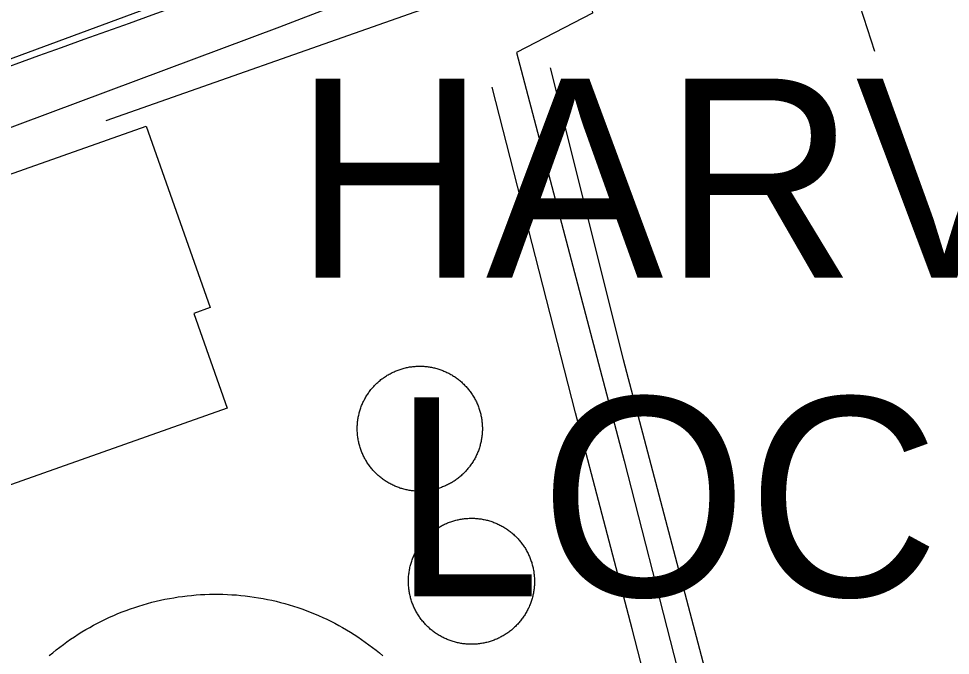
# Model space of a CAD drawing. Extents: x 3651524 to 3689615, y 505651 to 531377.
# Drawn here: x 3675682 to 3676070.7, y 514782.2 to 515047.8 of the extents above; entities that cross this region are included whole.
import ezdxf

# ---------------------------------------------------------------- set-up
doc = ezdxf.new("R2010")
doc.units = 0
for name, color, linetype in [('V-BLDG-OTLN', 7, 'Continuous'), ('V-DOMW-TANK', 7, 'Continuous'), ('V-LEVE-TOET', 7, 'Continuous'), ('V-RAIL-TRAK', 7, 'Continuous'), ('V-RIVR-GAGE-IDEN', 7, 'Continuous'), ('V-ROAD-CNTR', 7, 'Continuous'), ('V-SITE-OTLN', 7, 'Continuous'), ('V-UTIL-LINE', 7, 'Continuous')]:
    doc.layers.add(name, color=color, linetype=linetype)

msp = doc.modelspace()

# ---------------------------------------------------------------- linework, layer by layer
at = {"layer": 'V-BLDG-OTLN'}
msp.add_lwpolyline([(3675674.111, 514851.812), (3675633.467, 514967.115), (3675735.252, 515002.996), (3675761.946, 514927.265), (3675755.102, 514924.85), (3675769.051, 514885.279)], close=True, dxfattribs=at)
at = {"layer": 'V-DOMW-TANK'}
for points in [[(3675823.701, 514881.562), (3675823.789, 514882.008), (3675823.884, 514882.452), (3675823.99, 514882.895), (3675824.101, 514883.339), (3675824.22, 514883.777), (3675824.347, 514884.216), (3675824.48, 514884.652), (3675824.623, 514885.084), (3675824.772, 514885.514), (3675824.93, 514885.942), (3675825.094, 514886.366), (3675825.266, 514886.788), (3675825.446, 514887.208), (3675825.633, 514887.624), (3675825.825, 514888.035), (3675826.026, 514888.445), (3675826.235, 514888.85), (3675826.452, 514889.252), (3675826.671, 514889.649), (3675826.9, 514890.042), (3675827.134, 514890.433), (3675827.378, 514890.819), (3675827.627, 514891.199), (3675827.883, 514891.576), (3675828.146, 514891.949), (3675828.414, 514892.318), (3675828.69, 514892.68), (3675828.971, 514893.039), (3675829.26, 514893.391), (3675829.553, 514893.739), (3675829.854, 514894.083), (3675830.159, 514894.421), (3675830.47, 514894.753), (3675830.787, 514895.078), (3675831.111, 514895.4), (3675831.439, 514895.715), (3675831.773, 514896.027), (3675832.113, 514896.33), (3675832.457, 514896.627), (3675832.807, 514896.92), (3675833.161, 514897.204), (3675833.522, 514897.485), (3675833.886, 514897.757), (3675834.255, 514898.025), (3675834.63, 514898.286), (3675835.006, 514898.537), (3675835.391, 514898.785), (3675835.778, 514899.025), (3675836.17, 514899.258), (3675836.563, 514899.486), (3675836.962, 514899.705), (3675837.366, 514899.918), (3675837.771, 514900.125), (3675838.183, 514900.323), (3675838.596, 514900.514), (3675839.012, 514900.7), (3675839.432, 514900.874), (3675839.854, 514901.044), (3675840.28, 514901.204), (3675840.71, 514901.362)], [(3675840.71, 514901.362), (3675841.14, 514901.509), (3675841.574, 514901.648), (3675842.011, 514901.779), (3675842.449, 514901.904), (3675842.889, 514902.021), (3675843.331, 514902.132), (3675843.774, 514902.23), (3675844.22, 514902.324), (3675844.669, 514902.41), (3675845.119, 514902.49), (3675845.568, 514902.558), (3675846.018, 514902.619), (3675846.471, 514902.674), (3675846.924, 514902.721), (3675847.378, 514902.758), (3675847.833, 514902.789), (3675848.288, 514902.812), (3675848.742, 514902.826), (3675849.199, 514902.834), (3675849.654, 514902.832), (3675850.11, 514902.824), (3675850.565, 514902.805), (3675851.02, 514902.781), (3675851.474, 514902.748), (3675851.927, 514902.707), (3675852.382, 514902.658), (3675852.832, 514902.601), (3675853.283, 514902.537), (3675853.733, 514902.463), (3675854.182, 514902.384), (3675854.628, 514902.296), (3675855.075, 514902.199), (3675855.517, 514902.095), (3675855.959, 514901.984), (3675856.4, 514901.865), (3675856.838, 514901.738), (3675857.272, 514901.603), (3675857.704, 514901.462), (3675858.134, 514901.312), (3675858.562, 514901.155), (3675858.988, 514900.991), (3675859.41, 514900.817), (3675859.828, 514900.641), (3675860.244, 514900.452), (3675860.656, 514900.26), (3675861.065, 514900.059), (3675861.471, 514899.85), (3675861.872, 514899.635), (3675862.269, 514899.414), (3675862.665, 514899.185), (3675863.054, 514898.949), (3675863.439, 514898.707), (3675863.822, 514898.458), (3675864.199, 514898.202), (3675864.569, 514897.939), (3675864.938, 514897.671), (3675865.3, 514897.395), (3675865.659, 514897.114), (3675866.013, 514896.825), (3675866.361, 514896.532), (3675866.703, 514896.233), (3675867.041, 514895.926), (3675867.373, 514895.615), (3675867.701, 514895.297), (3675868.022, 514894.972), (3675868.338, 514894.644), (3675868.645, 514894.312), (3675868.95, 514893.972), (3675869.249, 514893.628), (3675869.542, 514893.278), (3675869.826, 514892.924), (3675870.105, 514892.563), (3675870.379, 514892.199), (3675870.646, 514891.83), (3675870.906, 514891.453), (3675871.16, 514891.079), (3675871.405, 514890.696), (3675871.647, 514890.309), (3675871.881, 514889.917), (3675872.108, 514889.522), (3675872.327, 514889.123), (3675872.54, 514888.719), (3675872.745, 514888.314), (3675872.944, 514887.902), (3675873.136, 514887.491), (3675873.318, 514887.073), (3675873.496, 514886.655), (3675873.666, 514886.231), (3675873.828, 514885.805), (3675873.982, 514885.377), (3675874.129, 514884.945), (3675874.269, 514884.511), (3675874.4, 514884.074), (3675874.525, 514883.636), (3675874.641, 514883.196), (3675874.75, 514882.753), (3675874.852, 514882.311), (3675874.946, 514881.865), (3675875.03, 514881.416), (3675875.108, 514880.968)], [(3675849.052, 514850.633), (3675848.597, 514850.641), (3675848.142, 514850.661), (3675847.686, 514850.684), (3675847.233, 514850.717), (3675846.778, 514850.758), (3675846.326, 514850.807), (3675845.873, 514850.864), (3675845.422, 514850.93), (3675844.972, 514851.001), (3675844.523, 514851.081), (3675844.077, 514851.169), (3675843.633, 514851.265), (3675843.188, 514851.37), (3675842.746, 514851.481), (3675842.307, 514851.599), (3675841.869, 514851.726), (3675841.435, 514851.861), (3675841.001, 514852.001), (3675840.571, 514852.152), (3675840.143, 514852.31), (3675839.719, 514852.474), (3675839.297, 514852.646), (3675838.877, 514852.824), (3675838.461, 514853.01), (3675838.052, 514853.205), (3675837.64, 514853.406), (3675837.237, 514853.615), (3675836.833, 514853.83), (3675836.436, 514854.051), (3675836.043, 514854.28), (3675835.651, 514854.516), (3675835.266, 514854.757), (3675834.886, 514855.007), (3675834.509, 514855.263), (3675834.136, 514855.525), (3675833.767, 514855.794), (3675833.405, 514856.07), (3675833.046, 514856.351), (3675832.694, 514856.637), (3675832.346, 514856.932), (3675832.002, 514857.231), (3675831.664, 514857.539), (3675831.332, 514857.85), (3675831.007, 514858.167), (3675830.683, 514858.489), (3675830.37, 514858.819), (3675830.056, 514859.152), (3675829.755, 514859.492), (3675829.458, 514859.836), (3675829.165, 514860.187), (3675828.881, 514860.541), (3675828.6, 514860.901), (3675828.33, 514861.266), (3675828.062, 514861.632), (3675827.799, 514862.009), (3675827.548, 514862.386), (3675827.3, 514862.769), (3675827.06, 514863.156), (3675826.827, 514863.547), (3675826.597, 514863.943), (3675826.38, 514864.342), (3675826.167, 514864.745), (3675825.96, 514865.151), (3675825.762, 514865.561), (3675825.571, 514865.974), (3675825.387, 514866.392), (3675825.211, 514866.812), (3675825.041, 514867.234), (3675824.879, 514867.66), (3675824.723, 514868.088), (3675824.578, 514868.52), (3675824.437, 514868.954), (3675824.306, 514869.39), (3675824.181, 514869.829), (3675824.066, 514870.269), (3675823.955, 514870.711), (3675823.857, 514871.154), (3675823.761, 514871.6), (3675823.675, 514872.049), (3675823.597, 514872.497), (3675823.529, 514872.948), (3675823.466, 514873.398), (3675823.411, 514873.851), (3675823.363, 514874.303), (3675823.327, 514874.758), (3675823.296, 514875.213), (3675823.273, 514875.667), (3675823.261, 514876.122), (3675823.251, 514876.579), (3675823.253, 514877.033), (3675823.263, 514877.488), (3675823.28, 514877.947), (3675823.304, 514878.399), (3675823.337, 514878.854), (3675823.38, 514879.307), (3675823.427, 514879.759), (3675823.484, 514880.214), (3675823.55, 514880.662), (3675823.622, 514881.113), (3675823.701, 514881.562)], [(3675875.108, 514880.968), (3675875.18, 514880.517), (3675875.241, 514880.067), (3675875.295, 514879.614), (3675875.342, 514879.161), (3675875.381, 514878.707), (3675875.411, 514878.252), (3675875.434, 514877.795), (3675875.448, 514877.343), (3675875.454, 514876.886), (3675875.452, 514876.431), (3675875.446, 514875.979), (3675875.428, 514875.52), (3675875.401, 514875.065), (3675875.368, 514874.611), (3675875.327, 514874.16), (3675875.278, 514873.705), (3675875.223, 514873.253), (3675875.157, 514872.802), (3675875.086, 514872.352), (3675875.004, 514871.903), (3675874.916, 514871.457), (3675874.817, 514871.012), (3675874.717, 514870.568), (3675874.604, 514870.126), (3675874.486, 514869.687), (3675874.359, 514869.249), (3675874.226, 514868.813), (3675874.082, 514868.381), (3675873.933, 514867.951), (3675873.777, 514867.523), (3675873.611, 514867.099), (3675873.439, 514866.677), (3675873.261, 514866.255), (3675873.075, 514865.841), (3675872.882, 514865.429), (3675872.679, 514865.02), (3675872.472, 514864.614), (3675872.257, 514864.213), (3675872.034, 514863.816), (3675871.809, 514863.424), (3675871.567, 514863.031), (3675871.328, 514862.646), (3675871.078, 514862.265), (3675870.822, 514861.888), (3675870.56, 514861.516), (3675870.291, 514861.147), (3675870.019, 514860.785), (3675869.734, 514860.426), (3675869.448, 514860.074), (3675869.155, 514859.724), (3675868.854, 514859.382), (3675868.548, 514859.044), (3675868.235, 514858.71), (3675867.92, 514858.382), (3675867.596, 514858.065), (3675867.266, 514857.749), (3675866.933, 514857.438), (3675866.595, 514857.135), (3675866.249, 514856.836), (3675865.898, 514856.545), (3675865.546, 514856.259), (3675865.184, 514855.98), (3675864.819, 514855.708), (3675864.45, 514855.439), (3675864.078, 514855.179), (3675863.699, 514854.923), (3675863.316, 514854.68), (3675862.929, 514854.438), (3675862.538, 514854.204), (3675862.142, 514853.979), (3675861.743, 514853.758), (3675861.342, 514853.547), (3675860.934, 514853.34), (3675860.524, 514853.141), (3675860.111, 514852.951), (3675859.693, 514852.767), (3675859.273, 514852.591), (3675858.851, 514852.421), (3675858.425, 514852.259), (3675857.997, 514852.103), (3675857.565, 514851.956), (3675857.133, 514851.816), (3675856.697, 514851.685), (3675856.258, 514851.56), (3675855.818, 514851.444), (3675855.378, 514851.335), (3675854.931, 514851.233), (3675854.485, 514851.141), (3675854.038, 514851.055), (3675853.588, 514850.977), (3675853.137, 514850.907), (3675852.687, 514850.844), (3675852.234, 514850.79), (3675851.782, 514850.743), (3675851.329, 514850.706), (3675850.874, 514850.676), (3675850.418, 514850.653), (3675849.963, 514850.639), (3675849.508, 514850.629), (3675849.052, 514850.633)], [(3675854.993, 514834.021), (3675855.359, 514834.296), (3675855.732, 514834.562), (3675856.109, 514834.824), (3675856.492, 514835.08), (3675856.877, 514835.328), (3675857.268, 514835.57), (3675857.663, 514835.803), (3675858.061, 514836.03), (3675858.464, 514836.252), (3675858.87, 514836.467), (3675859.279, 514836.671), (3675859.693, 514836.872), (3675860.109, 514837.061), (3675860.531, 514837.249), (3675860.95, 514837.425), (3675861.378, 514837.595), (3675861.809, 514837.757), (3675862.241, 514837.913), (3675862.675, 514838.06), (3675863.113, 514838.199), (3675863.551, 514838.332), (3675863.996, 514838.457), (3675864.438, 514838.574), (3675864.883, 514838.683), (3675865.331, 514838.783), (3675865.78, 514838.877), (3675866.232, 514838.963), (3675866.683, 514839.041), (3675867.137, 514839.111), (3675867.592, 514839.172), (3675868.047, 514839.225), (3675868.503, 514839.272), (3675868.962, 514839.309), (3675869.419, 514839.34), (3675869.878, 514839.36), (3675870.336, 514839.375), (3675870.795, 514839.381), (3675871.254, 514839.379), (3675871.713, 514839.369), (3675872.171, 514839.35), (3675872.63, 514839.326), (3675873.087, 514839.291), (3675873.546, 514839.248), (3675874, 514839.199), (3675874.457, 514839.141), (3675874.91, 514839.074), (3675875.364, 514839.002), (3675875.815, 514838.918), (3675876.265, 514838.83), (3675876.714, 514838.734), (3675877.16, 514838.627), (3675877.605, 514838.513), (3675878.047, 514838.392), (3675878.489, 514838.265), (3675878.928, 514838.128), (3675879.362, 514837.984), (3675879.796, 514837.833), (3675880.226, 514837.673), (3675880.654, 514837.507), (3675881.078, 514837.333), (3675881.5, 514837.153), (3675881.92, 514836.964), (3675882.332, 514836.768), (3675882.745, 514836.565), (3675883.153, 514836.354), (3675883.558, 514836.139), (3675883.958, 514835.914), (3675884.355, 514835.682), (3675884.746, 514835.443), (3675885.135, 514835.199), (3675885.518, 514834.947), (3675885.899, 514834.689), (3675886.274, 514834.423), (3675886.643, 514834.152), (3675887.009, 514833.874), (3675887.37, 514833.589), (3675887.724, 514833.3), (3675888.074, 514833.003), (3675888.42, 514832.7), (3675888.758, 514832.391), (3675889.094, 514832.078), (3675889.422, 514831.756), (3675889.745, 514831.431), (3675890.063, 514831.099), (3675890.374, 514830.763), (3675890.679, 514830.419), (3675890.978, 514830.073), (3675891.273, 514829.718), (3675891.56, 514829.362), (3675891.84, 514828.998), (3675892.113, 514828.631), (3675892.381, 514828.258), (3675892.645, 514827.881), (3675892.899, 514827.498), (3675893.147, 514827.113), (3675893.389, 514826.722), (3675893.624, 514826.329), (3675893.852, 514825.93), (3675894.073, 514825.528), (3675894.286, 514825.121)], [(3675844.82, 514809.773), (3675844.765, 514810.228), (3675844.72, 514810.684), (3675844.681, 514811.143), (3675844.652, 514811.6), (3675844.63, 514812.059), (3675844.616, 514812.517), (3675844.609, 514812.976), (3675844.609, 514813.435), (3675844.622, 514813.894), (3675844.642, 514814.352), (3675844.667, 514814.811), (3675844.702, 514815.268), (3675844.743, 514815.725), (3675844.792, 514816.181), (3675844.851, 514816.638), (3675844.917, 514817.091), (3675844.99, 514817.543), (3675845.072, 514817.996), (3675845.162, 514818.446), (3675845.259, 514818.895), (3675845.365, 514819.341), (3675845.478, 514819.786), (3675845.599, 514820.228), (3675845.728, 514820.668), (3675845.865, 514821.107), (3675846.006, 514821.543), (3675846.158, 514821.977), (3675846.317, 514822.407), (3675846.483, 514822.835), (3675846.657, 514823.259), (3675846.838, 514823.681), (3675847.024, 514824.099), (3675847.223, 514824.515), (3675847.425, 514824.926), (3675847.636, 514825.334), (3675847.853, 514825.739), (3675848.079, 514826.139), (3675848.31, 514826.534), (3675848.546, 514826.927), (3675848.791, 514827.316), (3675849.043, 514827.697), (3675849.301, 514828.078), (3675849.568, 514828.453), (3675849.838, 514828.824), (3675850.116, 514829.188), (3675850.401, 514829.549), (3675850.692, 514829.907), (3675850.987, 514830.255), (3675851.292, 514830.599), (3675851.599, 514830.939), (3675851.913, 514831.273), (3675852.234, 514831.603), (3675852.56, 514831.924), (3675852.892, 514832.242), (3675853.227, 514832.553), (3675853.571, 514832.86), (3675853.92, 514833.159), (3675854.274, 514833.452), (3675854.628, 514833.739), (3675854.993, 514834.021)], [(3675894.286, 514825.121), (3675894.493, 514824.711), (3675894.691, 514824.297), (3675894.884, 514823.88), (3675895.068, 514823.462), (3675895.244, 514823.038), (3675895.416, 514822.612), (3675895.578, 514822.18), (3675895.734, 514821.75), (3675895.881, 514821.318), (3675896.022, 514820.879), (3675896.153, 514820.439), (3675896.276, 514819.997), (3675896.393, 514819.554), (3675896.504, 514819.108), (3675896.604, 514818.659), (3675896.698, 514818.211), (3675896.782, 514817.76), (3675896.86, 514817.308), (3675896.93, 514816.853), (3675896.991, 514816.398), (3675897.046, 514815.944), (3675897.091, 514815.487), (3675897.13, 514815.03), (3675897.159, 514814.571), (3675897.182, 514814.113), (3675897.196, 514813.654), (3675897.202, 514813.195), (3675897.2, 514812.736), (3675897.19, 514812.278), (3675897.171, 514811.819), (3675897.145, 514811.36), (3675897.112, 514810.904), (3675897.069, 514810.447), (3675897.02, 514809.99), (3675896.96, 514809.535), (3675896.895, 514809.081), (3675896.821, 514808.628), (3675896.739, 514808.176), (3675896.649, 514807.725), (3675896.553, 514807.277), (3675896.446, 514806.83), (3675896.334, 514806.386), (3675896.213, 514805.943), (3675896.084, 514805.503), (3675895.949, 514805.063), (3675895.805, 514804.628), (3675895.654, 514804.194), (3675895.494, 514803.764), (3675895.328, 514803.336), (3675895.154, 514802.912), (3675894.974, 514802.49), (3675894.783, 514802.073), (3675894.591, 514801.657), (3675894.386, 514801.245), (3675894.175, 514800.838), (3675893.958, 514800.434), (3675893.733, 514800.033), (3675893.501, 514799.635), (3675893.264, 514799.244), (3675893.02, 514798.857), (3675892.768, 514798.472), (3675892.51, 514798.093), (3675892.244, 514797.718), (3675891.974, 514797.348), (3675891.695, 514796.981), (3675891.41, 514796.623), (3675891.12, 514796.269), (3675890.825, 514795.916), (3675890.521, 514795.572), (3675890.212, 514795.232), (3675889.897, 514794.898), (3675889.577, 514794.571), (3675889.254, 514794.247), (3675888.92, 514793.93), (3675888.582, 514793.618), (3675888.24, 514793.313), (3675887.892, 514793.012), (3675887.54, 514792.717), (3675887.181, 514792.433), (3675886.819, 514792.15), (3675886.45, 514791.878), (3675886.079, 514791.609), (3675885.7, 514791.345), (3675885.32, 514791.093), (3675884.935, 514790.843), (3675884.543, 514790.604), (3675884.148, 514790.368), (3675883.751, 514790.141), (3675883.349, 514789.92), (3675882.942, 514789.709), (3675882.532, 514789.5), (3675882.119, 514789.301), (3675881.701, 514789.109), (3675881.281, 514788.924), (3675880.859, 514788.746), (3675880.433, 514788.576), (3675880.003, 514788.414), (3675879.571, 514788.259), (3675879.137, 514788.111), (3675878.698, 514787.972)], [(3675694.784, 514782.086), (3675696.217, 514783.288), (3675697.672, 514784.464), (3675699.144, 514785.613), (3675700.641, 514786.737), (3675702.155, 514787.837), (3675703.689, 514788.908), (3675705.241, 514789.952), (3675706.808, 514790.968), (3675708.397, 514791.96), (3675709.998, 514792.92), (3675711.62, 514793.854), (3675713.259, 514794.759), (3675714.91, 514795.636), (3675716.577, 514796.484), (3675718.262, 514797.303), (3675719.956, 514798.091), (3675721.664, 514798.851), (3675723.386, 514799.58), (3675725.121, 514800.278), (3675726.868, 514800.95), (3675728.627, 514801.585), (3675730.397, 514802.193), (3675732.174, 514802.767), (3675733.964, 514803.316), (3675735.762, 514803.83), (3675737.569, 514804.311), (3675739.385, 514804.762), (3675741.208, 514805.181), (3675743.037, 514805.568), (3675744.874, 514805.925), (3675746.715, 514806.246), (3675748.564, 514806.537), (3675750.416, 514806.797), (3675752.273, 514807.023), (3675754.133, 514807.217), (3675755.997, 514807.379), (3675757.864, 514807.508), (3675759.73, 514807.604), (3675761.6, 514807.668), (3675763.468, 514807.698), (3675765.34, 514807.696), (3675767.209, 514807.662), (3675769.079, 514807.594), (3675770.947, 514807.496), (3675772.813, 514807.363), (3675774.676, 514807.199), (3675776.536, 514807.004), (3675778.391, 514806.773), (3675780.243, 514806.511), (3675782.09, 514806.216), (3675783.933, 514805.89), (3675785.768, 514805.532), (3675787.597, 514805.14), (3675789.42, 514804.719), (3675791.234, 514804.264), (3675793.041, 514803.779), (3675794.837, 514803.26), (3675796.625, 514802.712), (3675798.404, 514802.134), (3675800.172, 514801.522), (3675801.929, 514800.881), (3675803.674, 514800.209), (3675805.409, 514799.506), (3675807.129, 514798.775), (3675808.837, 514798.013), (3675810.531, 514797.223), (3675812.212, 514796.4), (3675813.877, 514795.548), (3675815.528, 514794.669), (3675817.164, 514793.764), (3675818.782, 514792.824), (3675820.384, 514791.859), (3675821.969, 514790.866), (3675823.538, 514789.846), (3675825.088, 514788.799), (3675826.618, 514787.726), (3675828.131, 514786.624), (3675829.624, 514785.498), (3675831.097, 514784.345), (3675832.549, 514783.167), (3675833.98, 514781.963)], [(3675878.698, 514787.972), (3675878.26, 514787.839), (3675877.818, 514787.714), (3675877.373, 514787.597), (3675876.929, 514787.489), (3675876.48, 514787.388), (3675876.032, 514787.294), (3675875.581, 514787.208), (3675875.129, 514787.132), (3675874.674, 514787.061), (3675874.219, 514786.999), (3675873.765, 514786.946), (3675873.308, 514786.901), (3675872.849, 514786.862), (3675872.393, 514786.831), (3675871.934, 514786.811), (3675871.475, 514786.797), (3675871.016, 514786.79), (3675870.558, 514786.792), (3675870.099, 514786.803), (3675869.64, 514786.821), (3675869.181, 514786.848), (3675868.723, 514786.88), (3675868.266, 514786.923), (3675867.809, 514786.973), (3675867.355, 514787.032), (3675866.9, 514787.098), (3675866.447, 514787.173), (3675865.997, 514787.253), (3675865.546, 514787.343), (3675865.096, 514787.442), (3675864.651, 514787.546), (3675864.207, 514787.659), (3675863.764, 514787.78), (3675863.322, 514787.907), (3675862.884, 514788.044), (3675862.45, 514788.187), (3675862.015, 514788.339), (3675861.585, 514788.498), (3675861.157, 514788.664), (3675860.733, 514788.838), (3675860.311, 514789.019), (3675859.892, 514789.207), (3675859.478, 514789.404), (3675859.066, 514789.606), (3675858.659, 514789.817), (3675858.253, 514790.036), (3675857.854, 514790.26), (3675857.457, 514790.489), (3675857.065, 514790.729), (3675856.676, 514790.972), (3675856.293, 514791.224), (3675855.914, 514791.482), (3675855.538, 514791.749), (3675855.169, 514792.019), (3675854.802, 514792.297), (3675854.442, 514792.582), (3675854.088, 514792.873), (3675853.737, 514793.168), (3675853.391, 514793.471), (3675853.053, 514793.78), (3675852.717, 514794.094), (3675852.39, 514794.415), (3675852.064, 514794.741), (3675851.749, 514795.072), (3675851.437, 514795.41), (3675851.132, 514795.752), (3675850.833, 514796.101), (3675850.538, 514796.453), (3675850.252, 514796.811), (3675849.971, 514797.174), (3675849.697, 514797.54), (3675849.428, 514797.913), (3675849.166, 514798.29), (3675848.912, 514798.673), (3675848.664, 514799.058), (3675848.423, 514799.449), (3675848.187, 514799.844), (3675847.96, 514800.242), (3675847.739, 514800.645), (3675847.526, 514801.051), (3675847.319, 514801.46), (3675847.12, 514801.872), (3675846.928, 514802.29), (3675846.743, 514802.712), (3675846.565, 514803.133), (3675846.395, 514803.559), (3675846.233, 514803.989), (3675846.078, 514804.422), (3675845.93, 514804.854), (3675845.791, 514805.294), (3675845.658, 514805.732), (3675845.533, 514806.175), (3675845.418, 514806.619), (3675845.308, 514807.064), (3675845.205, 514807.512), (3675845.113, 514807.961), (3675845.029, 514808.411), (3675844.951, 514808.864), (3675844.882, 514809.318), (3675844.82, 514809.773)]]:
    msp.add_lwpolyline(points, dxfattribs=at)
at = {"layer": 'V-LEVE-TOET'}
msp.add_lwpolyline([(3674202.406, 514492.595), (3674328.936, 514536.089), (3674422.71, 514569.102), (3674515.967, 514601.123), (3674593.658, 514631.398), (3674708.135, 514673.589), (3674816.61, 514716.382), (3675056.07, 514799.584), (3675205.373, 514856.23), (3675357.681, 514912.822), (3675472.185, 514956.516), (3675629.504, 515013.027), (3675779.792, 515068.653), (3675874.06, 515101.156), (3675951.124, 515123.926), (3676016.537, 515139.372), (3676109.61, 515160.368), (3676131.792, 515168.017), (3676180.043, 515176.232), (3676203.077, 515174.843), (3676236.07, 515169.781), (3676265.932, 515157.253), (3676277.858, 515151.039)], dxfattribs=at)
at = {"layer": 'V-RAIL-TRAK'}
for points in [[(3675903.713, 515027.379), (3675934.252, 514905.578), (3675971.481, 514764.119), (3675993.421, 514667.521), (3676017.442, 514575.4), (3676047.089, 514460.13)], [(3676035.975, 514308.269), (3676036.865, 514317.61), (3676037.549, 514326.969), (3676038.023, 514336.343), (3676038.285, 514345.725), (3676038.338, 514355.109), (3676038.18, 514364.493), (3676037.814, 514373.871), (3676037.234, 514383.236), (3676036.448, 514392.587), (3676035.45, 514401.92), (3676034.244, 514411.226), (3676031.729, 514424.544), (3676028.981, 514437.815), (3676025.997, 514451.035), (3676022.777, 514464.2), (3676019.324, 514477.307), (3676015.642, 514490.349), (3676011.726, 514503.323), (3675991.539, 514584.856), (3675967.076, 514680.493), (3675937.888, 514793.25), (3675914.334, 514883.358), (3675879.52, 515019.265)]]:
    msp.add_lwpolyline(points, dxfattribs=at)
at = {"layer": 'V-ROAD-CNTR'}
msp.add_arc((3688906.265, 478446.642), 38899.472, 109.7579993, 110.7036938, dxfattribs=at)
at = {"layer": 'V-SITE-OTLN'}
msp.add_lwpolyline([(3674771.109, 514669.848), (3674961.09, 514740.315), (3675141.007, 514809.611), (3675264.878, 514850.389), (3675430.584, 514910.551), (3675562.618, 514959.224), (3675791.005, 515044.449), (3675855.697, 515069.478)], dxfattribs=at)
at = {"layer": 'V-UTIL-LINE'}
for points in [[(3675956.633, 515063.518), (3676023.746, 515081.719), (3676038.999, 515034.303)], [(3675718.553, 515005.277), (3675847.362, 515050.61), (3675907.977, 515071.866), (3675918.462, 515052.694), (3675956.633, 515063.518)], [(3675920.973, 515053.407), (3675921.424, 515050.175), (3675889.708, 515033.677), (3675934.672, 514863.285), (3675996.784, 514620.47), (3676029.224, 514485.745)]]:
    msp.add_lwpolyline(points, dxfattribs=at)

# ---------------------------------------------------------------- texts
at = {"layer": 'V-RIVR-GAGE-IDEN'}
for s, p in [('HARVEY', (3675796.775, 514939.812)), ('LOCKS', (3675837.948, 514806.812))]:
    msp.add_text(s, height=83, dxfattribs=at).set_placement(p)

doc.saveas('drawing.dxf')
